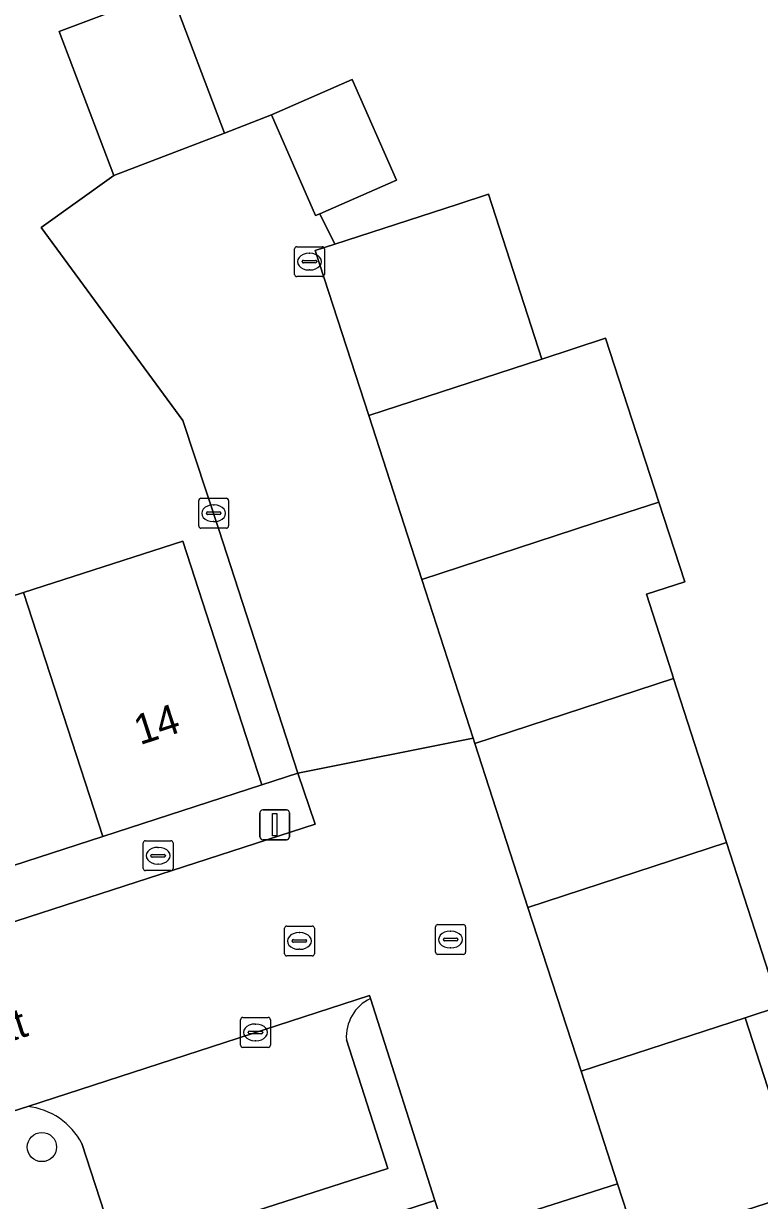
# Model space of a CAD drawing. Extents: x 159371 to 159986, y 382987 to 383597.
# Drawn here: x 159506.24 to 159530.89, y 383349.44 to 383388.85 of the extents above; entities that cross this region are included whole.
import ezdxf

# ---------------------------------------------------------------- set-up
doc = ezdxf.new("R2010")
doc.units = 0
for name, color, linetype in [('IMGEO_Boom', 7, 'Continuous'), ('IMGEO_Brandkraan', 7, 'Continuous'), ('IMGEO_Erf', 7, 'Continuous'), ('IMGEO_Kolk', 7, 'Continuous'), ('IMGEO_Lichtmast', 7, 'Continuous'), ('IMGEO_Muur', 7, 'Continuous'), ('IMGEO_Openbare_ruimte_label', 7, 'Continuous'), ('IMGEO_Pand', 7, 'Continuous'), ('IMGEO_Pand_nummerreeks', 7, 'Continuous'), ('IMGEO_Parkeervlak_open', 7, 'Continuous'), ('IMGEO_Rijbaan_lokaal_open', 7, 'Continuous'), ('IMGEO_Rioolput', 7, 'Continuous'), ('IMGEO_Voetpad_open', 7, 'Continuous')]:
    doc.layers.add(name, color=color, linetype=linetype)

msp = doc.modelspace()

# ---------------------------------------------------------------- linework, layer by layer
at = {"layer": 'IMGEO_Boom'}
msp.add_circle((159506.853, 383351.231), 0.489, dxfattribs=at)
at = {"layer": 'IMGEO_Brandkraan'}
for p, q in [((159510.32, 383361.485), (159511.172, 383361.485)), ((159510.245, 383360.559), (159510.245, 383361.411)), ((159510.733, 383361.265), (159510.758, 383361.265)), ((159511.246, 383361.411), (159511.246, 383360.559)), ((159510.504, 383360.979), (159510.504, 383360.991)), ((159510.942, 383360.942), (159510.544, 383360.942)), ((159510.547, 383361.028), (159510.945, 383361.028)), ((159510.756, 383360.705), (159510.731, 383360.705)), ((159510.988, 383360.991), (159510.988, 383360.979)), ((159511.172, 383360.485), (159510.32, 383360.485))]:
    msp.add_line(p, q, dxfattribs=at)
for points in [[(159510.32, 383361.485), (159511.172, 383361.485)], [(159510.245, 383360.559), (159510.245, 383361.411)], [(159511.246, 383361.411), (159511.246, 383360.559)], [(159511.172, 383360.485), (159510.32, 383360.485)]]:
    msp.add_lwpolyline(points, dxfattribs=at)
for centre, radius, start, end in [((159510.322, 383361.409), 0.0765, 91.552, 178.448), ((159510.322, 383361.409), 0.0765, 91.552, 178.448), ((159511.17, 383361.409), 0.0765, 1.552, 88.448), ((159511.17, 383361.409), 0.0765, 1.552, 88.448), ((159510.544, 383360.988), 0.0403, 85.8775, 175.7526), ((159510.541, 383360.978), 0.0366, 178.938, 274.7102), ((159510.945, 383360.985), 0.043, 264.8664, 352.4533), ((159510.949, 383360.99), 0.0386, 1.7309, 96.639), ((159510.322, 383360.561), 0.0765, 181.552, 268.448), ((159510.322, 383360.561), 0.0765, 181.552, 268.448), ((159511.17, 383360.561), 0.0765, 271.552, 358.448), ((159511.17, 383360.561), 0.0765, 271.552, 358.448)]:
    msp.add_arc(centre, radius, start, end, dxfattribs=at)
for centre, major_axis, ratio, start_param, end_param in [((159510.732, 383360.985), (-0.387, 0.002), 0.722429, 4.712389, 7.853982), ((159510.757, 383360.985), (-0.39, 0.002), 0.717154, 1.570796, 4.712389)]:
    msp.add_ellipse(centre, major_axis=major_axis, ratio=ratio, start_param=start_param, end_param=end_param, dxfattribs=at)
at = {"layer": 'IMGEO_Erf'}
for points in [[(159501.061, 383368.124), (159506.239, 383369.796), (159511.572, 383371.519), (159514.217, 383363.357), (159515.428, 383363.746), (159512.781, 383371.91), (159511.574, 383375.556), (159506.833, 383382.017), (159509.265, 383383.765), (159507.428, 383388.581), (159511.144, 383389.991), (159512.973, 383385.173), (159514.539, 383385.791), (159517.248, 383386.978), (159518.727, 383383.603), (159516.167, 383382.481), (159516.666, 383381.465), (159520.765, 383382.794), (159521.812, 383383.133), (159523.6, 383377.614), (159525.73, 383378.309), (159527.519, 383372.826), (159528.39, 383370.157), (159527.102, 383369.737), (159527.962, 383367.077), (159528.014, 383366.916), (159529.789, 383361.425), (159531.562, 383355.936), (159530.411, 383355.56), (159532.3, 383349.729)], [(159531.558, 383349.489), (159526.801, 383347.947), (159526.135, 383350.002), (159520.44, 383348.178), (159520.015, 383349.441), (159516.472, 383348.302), (159508.306, 383345.678), (159508.756, 383344.243), (159516.929, 383346.888), (159518.467, 383342.131), (159518.657, 383341.545), (159520.315, 383336.416), (159523.11, 383337.322), (159524.784, 383332.153), (159521.986, 383331.247), (159523.642, 383326.126), (159526.996, 383327.212), (159528.664, 383322.054), (159525.31, 383320.968), (159527.01, 383315.711), (159542.027, 383320.417)]]:
    msp.add_lwpolyline(points, dxfattribs=at)
at = {"layer": 'IMGEO_Kolk'}
for p, q in [((159515.315, 383380.45), (159515.315, 383381.302)), ((159515.39, 383381.376), (159516.242, 383381.376)), ((159515.803, 383381.156), (159515.828, 383381.156)), ((159516.316, 383381.302), (159516.316, 383380.45)), ((159515.574, 383380.87), (159515.574, 383380.882)), ((159516.012, 383380.833), (159515.614, 383380.833)), ((159515.617, 383380.919), (159516.015, 383380.919)), ((159516.058, 383380.882), (159516.058, 383380.87)), ((159516.242, 383380.376), (159515.39, 383380.376)), ((159515.826, 383380.596), (159515.801, 383380.596)), ((159512.105, 383372.025), (159512.105, 383372.877)), ((159512.18, 383372.951), (159513.032, 383372.951)), ((159513.106, 383372.877), (159513.106, 383372.025)), ((159512.407, 383372.494), (159512.805, 383372.494)), ((159512.593, 383372.731), (159512.618, 383372.731)), ((159512.364, 383372.445), (159512.364, 383372.457)), ((159512.802, 383372.408), (159512.404, 383372.408)), ((159512.616, 383372.171), (159512.591, 383372.171)), ((159512.848, 383372.457), (159512.848, 383372.445)), ((159513.032, 383371.951), (159512.18, 383371.951)), ((159520.118, 383358.678), (159520.97, 383358.678)), ((159520.043, 383357.752), (159520.043, 383358.604)), ((159520.531, 383358.458), (159520.556, 383358.458)), ((159521.044, 383358.604), (159521.044, 383357.752)), ((159520.302, 383358.172), (159520.302, 383358.184)), ((159520.74, 383358.135), (159520.342, 383358.135)), ((159520.345, 383358.221), (159520.743, 383358.221)), ((159520.554, 383357.898), (159520.529, 383357.898)), ((159520.786, 383358.184), (159520.786, 383358.172)), ((159520.97, 383357.678), (159520.118, 383357.678)), ((159513.581, 383355.569), (159514.433, 383355.569)), ((159513.506, 383354.643), (159513.506, 383355.495)), ((159513.994, 383355.349), (159514.019, 383355.349)), ((159514.507, 383355.495), (159514.507, 383354.643)), ((159513.765, 383355.063), (159513.765, 383355.075)), ((159514.203, 383355.026), (159513.805, 383355.026)), ((159513.808, 383355.112), (159514.206, 383355.112)), ((159514.017, 383354.789), (159513.992, 383354.789)), ((159514.249, 383355.075), (159514.249, 383355.063)), ((159514.433, 383354.569), (159513.581, 383354.569))]:
    msp.add_line(p, q, dxfattribs=at)
for points in [[(159515.315, 383380.45), (159515.315, 383381.302)], [(159515.39, 383381.376), (159516.242, 383381.376)], [(159516.316, 383381.302), (159516.316, 383380.45)], [(159516.242, 383380.376), (159515.39, 383380.376)], [(159512.105, 383372.025), (159512.105, 383372.877)], [(159512.18, 383372.951), (159513.032, 383372.951)], [(159513.106, 383372.877), (159513.106, 383372.025)], [(159513.032, 383371.951), (159512.18, 383371.951)], [(159520.118, 383358.678), (159520.97, 383358.678)], [(159520.043, 383357.752), (159520.043, 383358.604)], [(159521.044, 383358.604), (159521.044, 383357.752)], [(159520.97, 383357.678), (159520.118, 383357.678)], [(159513.581, 383355.569), (159514.433, 383355.569)], [(159513.506, 383354.643), (159513.506, 383355.495)], [(159514.507, 383355.495), (159514.507, 383354.643)], [(159514.433, 383354.569), (159513.581, 383354.569)]]:
    msp.add_lwpolyline(points, dxfattribs=at)
for centre, radius, start, end in [((159515.392, 383381.3), 0.0765, 91.552, 178.448), ((159515.392, 383381.3), 0.0765, 91.552, 178.448), ((159516.24, 383381.3), 0.0765, 1.552, 88.448), ((159516.24, 383381.3), 0.0765, 1.552, 88.448), ((159515.614, 383380.879), 0.0403, 85.8775, 175.7526), ((159515.611, 383380.869), 0.0366, 178.938, 274.7102), ((159516.015, 383380.876), 0.043, 264.8664, 352.4533), ((159516.019, 383380.881), 0.0386, 1.7309, 96.639), ((159515.392, 383380.452), 0.0765, 181.552, 268.448), ((159515.392, 383380.452), 0.0765, 181.552, 268.448), ((159516.24, 383380.452), 0.0765, 271.552, 358.448), ((159516.24, 383380.452), 0.0765, 271.552, 358.448), ((159512.182, 383372.875), 0.0765, 91.552, 178.448), ((159512.182, 383372.875), 0.0765, 91.552, 178.448), ((159513.03, 383372.875), 0.0765, 1.552, 88.448), ((159513.03, 383372.875), 0.0765, 1.552, 88.448), ((159512.404, 383372.454), 0.0403, 85.8775, 175.7526), ((159512.809, 383372.456), 0.0386, 1.7309, 96.639), ((159512.401, 383372.444), 0.0366, 178.938, 274.7102), ((159512.805, 383372.451), 0.043, 264.8664, 352.4533), ((159512.182, 383372.027), 0.0765, 181.552, 268.448), ((159512.182, 383372.027), 0.0765, 181.552, 268.448), ((159513.03, 383372.027), 0.0765, 271.552, 358.448), ((159513.03, 383372.027), 0.0765, 271.552, 358.448), ((159520.12, 383358.602), 0.0765, 91.552, 178.448), ((159520.12, 383358.602), 0.0765, 91.552, 178.448), ((159520.968, 383358.602), 0.0765, 1.552, 88.448), ((159520.968, 383358.602), 0.0765, 1.552, 88.448), ((159520.342, 383358.181), 0.0403, 85.8775, 175.7526), ((159520.339, 383358.171), 0.0366, 178.938, 274.7102), ((159520.743, 383358.178), 0.043, 264.8664, 352.4533), ((159520.747, 383358.183), 0.0386, 1.7309, 96.639), ((159520.12, 383357.754), 0.0765, 181.552, 268.448), ((159520.12, 383357.754), 0.0765, 181.552, 268.448), ((159520.968, 383357.754), 0.0765, 271.552, 358.448), ((159520.968, 383357.754), 0.0765, 271.552, 358.448), ((159513.583, 383355.493), 0.0765, 91.552, 178.448), ((159513.583, 383355.493), 0.0765, 91.552, 178.448), ((159514.431, 383355.493), 0.0765, 1.552, 88.448), ((159514.431, 383355.493), 0.0765, 1.552, 88.448), ((159513.805, 383355.072), 0.0403, 85.8775, 175.7526), ((159513.802, 383355.062), 0.0366, 178.938, 274.7102), ((159514.206, 383355.069), 0.043, 264.8664, 352.4533), ((159514.21, 383355.074), 0.0386, 1.7309, 96.639), ((159513.583, 383354.645), 0.0765, 181.552, 268.448), ((159513.583, 383354.645), 0.0765, 181.552, 268.448), ((159514.431, 383354.645), 0.0765, 271.552, 358.448), ((159514.431, 383354.645), 0.0765, 271.552, 358.448)]:
    msp.add_arc(centre, radius, start, end, dxfattribs=at)
for centre, major_axis, ratio, start_param, end_param in [((159515.802, 383380.876), (-0.387, 0.002), 0.722429, 4.712389, 7.853982), ((159515.827, 383380.876), (-0.39, 0.002), 0.717154, 1.570796, 4.712389), ((159512.592, 383372.451), (-0.387, 0.002), 0.722429, 4.712389, 7.853982), ((159512.617, 383372.451), (-0.39, 0.002), 0.717154, 1.570796, 4.712389), ((159520.53, 383358.178), (-0.387, 0.002), 0.722429, 4.712389, 7.853982), ((159520.555, 383358.178), (-0.39, 0.002), 0.717154, 1.570796, 4.712389), ((159513.993, 383355.069), (-0.387, 0.002), 0.722429, 4.712389, 7.853982), ((159514.018, 383355.069), (-0.39, 0.002), 0.717154, 1.570796, 4.712389)]:
    msp.add_ellipse(centre, major_axis=major_axis, ratio=ratio, start_param=start_param, end_param=end_param, dxfattribs=at)
at = {"layer": 'IMGEO_Lichtmast'}
for p, q in [((159514.153, 383361.621), (159514.153, 383362.421)), ((159514.153, 383362.421), (159514.153, 383361.621)), ((159514.253, 383362.521), (159515.043, 383362.521)), ((159515.043, 383362.521), (159514.253, 383362.521)), ((159515.143, 383362.421), (159515.143, 383361.621)), ((159515.143, 383361.621), (159515.143, 383362.421)), ((159515.043, 383361.521), (159514.253, 383361.521)), ((159514.253, 383361.521), (159515.043, 383361.521))]:
    msp.add_line(p, q, dxfattribs=at)
msp.add_lwpolyline([(159514.573, 383362.396), (159514.723, 383362.396), (159514.723, 383361.646), (159514.573, 383361.646), (159514.573, 383362.396)], dxfattribs=at)
for centre, start, end in [((159514.253, 383362.421), 90, 180), ((159514.253, 383362.421), 90, 180), ((159515.043, 383362.421), 0, 90), ((159515.043, 383362.421), 360, 90), ((159514.253, 383361.621), 180, 270), ((159514.253, 383361.621), 180, 270), ((159515.043, 383361.621), 270, 0), ((159515.043, 383361.621), 270, 0)]:
    msp.add_arc(centre, 0.1, start, end, dxfattribs=at)
at = {"layer": 'IMGEO_Muur'}
msp.add_lwpolyline([(159506.833, 383382.017), (159511.574, 383375.556)], dxfattribs=at)
at = {"layer": 'IMGEO_Pand'}
for points in [[(159507.428, 383388.581), (159509.265, 383383.765), (159512.973, 383385.173), (159511.144, 383389.991)], [(159514.539, 383385.791), (159516.018, 383382.416), (159516.167, 383382.481), (159518.727, 383383.603), (159517.248, 383386.978)], [(159517.8, 383375.721), (159523.6, 383377.614), (159521.812, 383383.133), (159520.765, 383382.794), (159516.666, 383381.465), (159516.008, 383381.252)], [(159523.6, 383377.614), (159517.8, 383375.721), (159519.579, 383370.234), (159525.378, 383372.127), (159527.519, 383372.826), (159525.73, 383378.309)], [(159527.519, 383372.826), (159525.378, 383372.127), (159519.579, 383370.234), (159521.301, 383364.919), (159521.358, 383364.743), (159528.014, 383366.916), (159527.962, 383367.077), (159527.102, 383369.737), (159528.39, 383370.157)], [(159506.239, 383369.796), (159508.89, 383361.63), (159514.217, 383363.357), (159511.572, 383371.519)], [(159506.239, 383369.796), (159501.061, 383368.124), (159503.719, 383359.954), (159508.89, 383361.63)], [(159529.789, 383361.425), (159528.014, 383366.916), (159521.358, 383364.743), (159523.137, 383359.253)], [(159529.789, 383361.425), (159523.137, 383359.253), (159524.915, 383353.767), (159530.411, 383355.56), (159531.562, 383355.936)], [(159530.411, 383355.56), (159524.915, 383353.767), (159526.135, 383350.002), (159526.801, 383347.947), (159531.558, 383349.489), (159532.3, 383349.729)]]:
    msp.add_lwpolyline(points, close=True, dxfattribs=at)
at = {"layer": 'IMGEO_Parkeervlak_open'}
for points in [[(159517.861, 383356.203), (159517.827, 383356.31), (159506.376, 383352.592)], [(159508.192, 383351.347), (159509.407, 383347.607), (159518.443, 383350.513), (159517.054, 383354.822)]]:
    msp.add_lwpolyline(points, dxfattribs=at)
for centre, radius, start, end in [((159518.472, 383354.919), 1.422, 115.4671, 183.9324), ((159506.102, 383350.246), 2.362, 27.7862, 83.3468)]:
    msp.add_arc(centre, radius, start, end, dxfattribs=at)
at = {"layer": 'IMGEO_Rijbaan_lokaal_open'}
msp.add_lwpolyline([(159517.8, 383375.721), (159516.008, 383381.252), (159516.666, 383381.465), (159516.167, 383382.481), (159516.018, 383382.416), (159514.539, 383385.791), (159512.973, 383385.173), (159509.265, 383383.765), (159506.833, 383382.017), (159511.574, 383375.556), (159512.781, 383371.91), (159515.428, 383363.746), (159521.301, 383364.919), (159519.579, 383370.234)], close=True, dxfattribs=at)
for points in [[(159517.827, 383356.31), (159517.861, 383356.203), (159520.015, 383349.441), (159520.44, 383348.178), (159526.135, 383350.002), (159524.915, 383353.767), (159523.137, 383359.253), (159521.358, 383364.743), (159521.301, 383364.919), (159515.428, 383363.746), (159516.008, 383362.039), (159500, 383356.858), (159483.081, 383351.382), (159480.363, 383350.502)], [(159494.182, 383348.675), (159503.646, 383351.717), (159506.376, 383352.592), (159517.827, 383356.31)]]:
    msp.add_lwpolyline(points, dxfattribs=at)
at = {"layer": 'IMGEO_Rioolput'}
for p, q in [((159514.979, 383357.705), (159514.979, 383358.557)), ((159515.054, 383358.631), (159515.906, 383358.631)), ((159515.467, 383358.411), (159515.492, 383358.411)), ((159515.98, 383358.557), (159515.98, 383357.705)), ((159515.238, 383358.125), (159515.238, 383358.137)), ((159515.676, 383358.088), (159515.278, 383358.088)), ((159515.281, 383358.174), (159515.679, 383358.174)), ((159515.722, 383358.137), (159515.722, 383358.125)), ((159515.906, 383357.631), (159515.054, 383357.631)), ((159515.49, 383357.851), (159515.465, 383357.851))]:
    msp.add_line(p, q, dxfattribs=at)
for points in [[(159514.979, 383357.705), (159514.979, 383358.557)], [(159515.054, 383358.631), (159515.906, 383358.631)], [(159515.98, 383358.557), (159515.98, 383357.705)], [(159515.906, 383357.631), (159515.054, 383357.631)]]:
    msp.add_lwpolyline(points, dxfattribs=at)
for centre, radius, start, end in [((159515.056, 383358.555), 0.0765, 91.552, 178.448), ((159515.056, 383358.555), 0.0765, 91.552, 178.448), ((159515.904, 383358.555), 0.0765, 1.552, 88.448), ((159515.904, 383358.555), 0.0765, 1.552, 88.448), ((159515.278, 383358.134), 0.0403, 85.8775, 175.7526), ((159515.275, 383358.124), 0.0366, 178.938, 274.7102), ((159515.679, 383358.131), 0.043, 264.8664, 352.4533), ((159515.683, 383358.136), 0.0386, 1.7309, 96.639), ((159515.056, 383357.707), 0.0765, 181.552, 268.448), ((159515.056, 383357.707), 0.0765, 181.552, 268.448), ((159515.904, 383357.707), 0.0765, 271.552, 358.448), ((159515.904, 383357.707), 0.0765, 271.552, 358.448)]:
    msp.add_arc(centre, radius, start, end, dxfattribs=at)
for centre, major_axis, ratio, start_param, end_param in [((159515.466, 383358.131), (-0.387, 0.002), 0.722429, 4.712389, 7.853982), ((159515.491, 383358.131), (-0.39, 0.002), 0.717154, 1.570796, 4.712389)]:
    msp.add_ellipse(centre, major_axis=major_axis, ratio=ratio, start_param=start_param, end_param=end_param, dxfattribs=at)
at = {"layer": 'IMGEO_Voetpad_open'}
for points in [[(159480.363, 383350.502), (159483.081, 383351.382), (159500, 383356.858), (159516.008, 383362.039), (159515.428, 383363.746), (159514.217, 383363.357), (159508.89, 383361.63), (159503.719, 383359.954), (159500, 383358.749), (159498.604, 383358.297), (159493.451, 383356.626), (159488.328, 383354.966), (159482.966, 383353.228), (159480.301, 383361.417), (159475.18, 383377.169), (159474.669, 383378.719), (159471.189, 383377.673)], [(159517.14, 383318.322), (159515.471, 383323.48), (159513.815, 383328.601), (159512.144, 383333.769), (159510.485, 383338.898), (159508.756, 383344.243), (159508.306, 383345.678), (159516.472, 383348.302), (159520.015, 383349.441), (159517.861, 383356.203)], [(159517.054, 383354.822), (159518.443, 383350.513), (159509.407, 383347.607), (159508.192, 383351.347)], [(159506.376, 383352.592), (159503.646, 383351.717), (159513.324, 383321.769), (159514.182, 383319.114), (159521.99, 383294.954)]]:
    msp.add_lwpolyline(points, dxfattribs=at)
for centre, radius, start, end in [((159518.472, 383354.919), 1.422, 115.4671, 183.9324), ((159506.102, 383350.246), 2.362, 27.7862, 83.3468)]:
    msp.add_arc(centre, radius, start, end, dxfattribs=at)

# ---------------------------------------------------------------- texts
at = {"layer": 'IMGEO_Openbare_ruimte_label'}
msp.add_text('Barkstraat', height=1, rotation=18.1268, dxfattribs=at).set_placement((159500.651, 383353.072))
at = {"layer": 'IMGEO_Pand_nummerreeks'}
msp.add_text('14', height=1, rotation=17.9584, dxfattribs=at).set_placement((159510.137, 383364.683))

doc.saveas('drawing.dxf')
